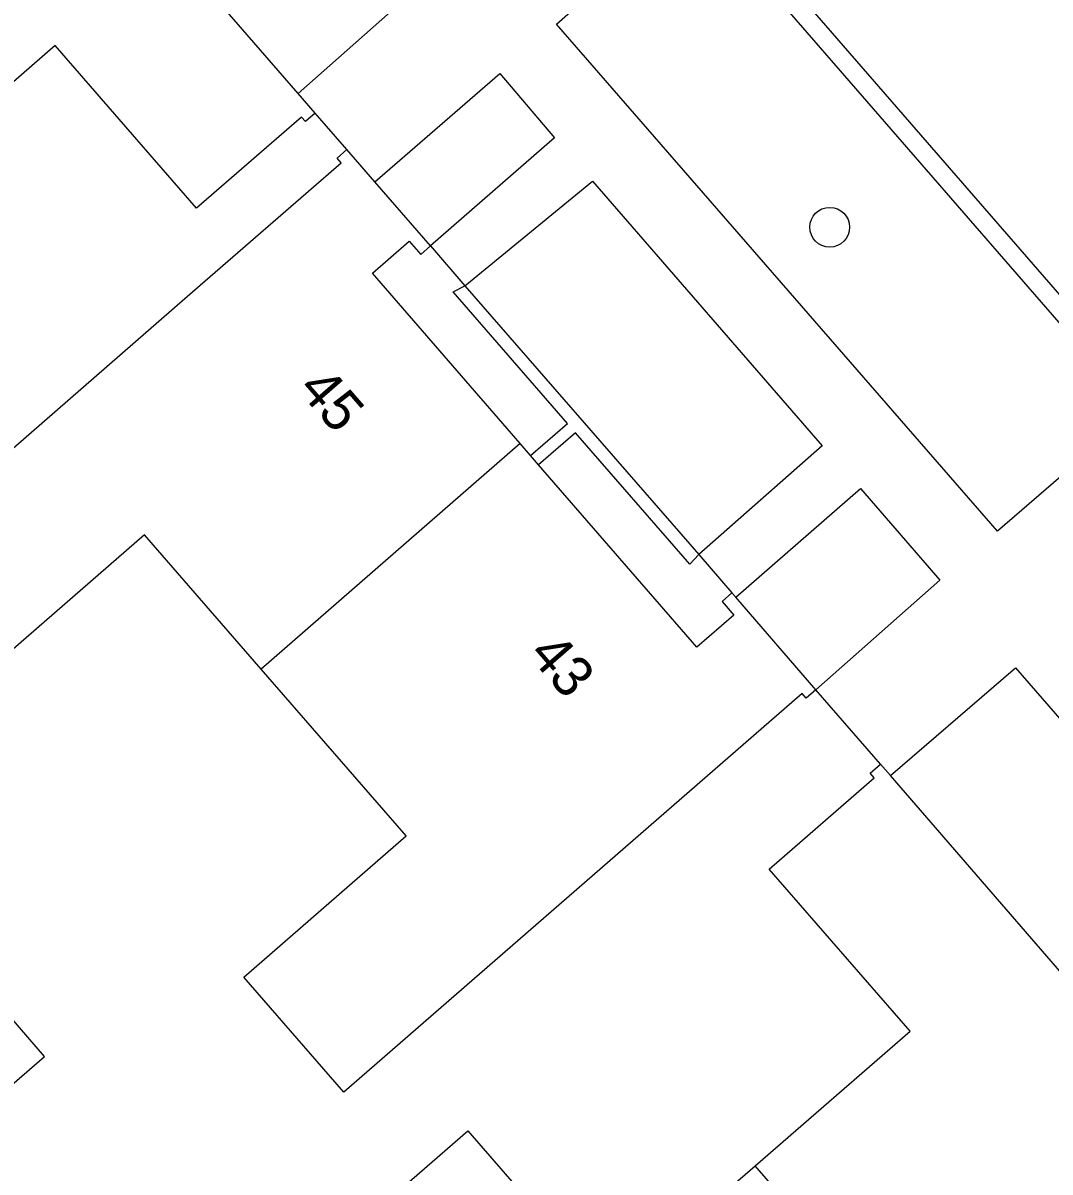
# Model space of a CAD drawing. Extents: x 155888 to 156864, y 383882 to 384671.
# Drawn here: x 156543.89 to 156569.13, y 384196.08 to 384224.32 of the extents above; entities that cross this region are included whole.
import ezdxf

# ---------------------------------------------------------------- set-up
doc = ezdxf.new("R2010")
doc.units = 0
for name, color, linetype in [('IMGEO_Boom', 7, 'Continuous'), ('IMGEO_Muur', 7, 'Continuous'), ('IMGEO_Pand', 7, 'Continuous'), ('IMGEO_Pand_nummerreeks', 7, 'Continuous'), ('IMGEO_Rijbaan_lokaal_gesloten', 7, 'Continuous'), ('IMGEO_Voetpad_open', 7, 'Continuous')]:
    doc.layers.add(name, color=color, linetype=linetype)

msp = doc.modelspace()

# ---------------------------------------------------------------- linework, layer by layer
at = {"layer": 'IMGEO_Boom'}
msp.add_circle((156563.717, 384219.298), 0.489, dxfattribs=at)
at = {"layer": 'IMGEO_Muur'}
for points in [[(156556.365, 384213.69), (156557.271, 384214.477), (156554.465, 384217.708), (156554.75, 384217.861)], [(156554.75, 384217.861), (156560.5, 384211.26)], [(156560.5, 384211.26), (156560.275, 384211.016), (156557.469, 384214.247), (156556.563, 384213.461)]]:
    msp.add_lwpolyline(points, dxfattribs=at)
at = {"layer": 'IMGEO_Pand'}
for points in [[(156550.654, 384222.583), (156544.493, 384229.68), (156544.577, 384229.751), (156544.012, 384230.409), (156543.926, 384230.326), (156540.977, 384233.732)], [(156551.072, 384222.102), (156550.831, 384221.892), (156550.732, 384222.006), (156548.151, 384219.765), (156544.678, 384223.764), (156540.909, 384220.491)], [(156551.072, 384222.102), (156550.654, 384222.583)], [(156549.746, 384208.44), (156546.876, 384211.742), (156542.885, 384208.273), (156540.44, 384211.086), (156547.935, 384217.602), (156551.708, 384220.882), (156551.61, 384220.995), (156551.851, 384221.205)], [(156552.54, 384220.411), (156551.851, 384221.205)], [(156553.906, 384218.839), (156552.54, 384220.411)], [(156556.107, 384213.987), (156552.476, 384218.166), (156553.382, 384218.954), (156553.664, 384218.629), (156553.906, 384218.839)], [(156556.107, 384213.987), (156549.746, 384208.44)], [(156556.365, 384213.69), (156556.107, 384213.987)], [(156556.563, 384213.461), (156556.365, 384213.69)], [(156561.314, 384210.312), (156561.072, 384210.102), (156561.361, 384209.77), (156560.455, 384208.982), (156556.563, 384213.461)], [(156561.406, 384210.206), (156561.314, 384210.312)], [(156563.379, 384207.936), (156561.406, 384210.206)], [(156563.379, 384207.936), (156563.138, 384207.726), (156563.039, 384207.839), (156559.267, 384204.558), (156551.776, 384198.046), (156549.318, 384200.873), (156553.308, 384204.342), (156549.746, 384208.44)], [(156561.882, 384196.238), (156565.691, 384199.545), (156562.232, 384203.528), (156564.812, 384205.768), (156564.714, 384205.881), (156564.969, 384206.103)], [(156565.208, 384205.827), (156564.969, 384206.103)], [(156575.059, 384194.49), (156572.112, 384197.892), (156572.194, 384197.965), (156571.619, 384198.615), (156571.527, 384198.529), (156565.208, 384205.827)], [(156540.674, 384199.738), (156542.678, 384197.421), (156544.413, 384198.922), (156542.409, 384201.239), (156540.674, 384199.738)], [(156552.005, 384194.647), (156554.825, 384197.096), (156558.284, 384193.113), (156561.882, 384196.238)], [(156567.425, 384189.856), (156561.882, 384196.238)]]:
    msp.add_lwpolyline(points, dxfattribs=at)
at = {"layer": 'IMGEO_Rijbaan_lokaal_gesloten'}
msp.add_lwpolyline([(156553.067, 384236.435), (156553.173, 384236.323), (156558.763, 384229.864), (156560.737, 384227.574), (156571.597, 384215.07), (156573.455, 384212.939), (156580.065, 384205.304)], dxfattribs=at)
at = {"layer": 'IMGEO_Voetpad_open'}
for points in [[(156544.066, 384236.402), (156553.701, 384225.286), (156550.654, 384222.583)], [(156571.25, 384214.768), (156567.839, 384211.828), (156557, 384224.286), (156560.389, 384227.273)], [(156560.389, 384227.273), (156571.25, 384214.768)], [(156552.54, 384220.411), (156555.608, 384223.079), (156556.954, 384221.495), (156553.906, 384218.839)], [(156551.851, 384221.205), (156551.072, 384222.102)], [(156554.75, 384217.861), (156557.889, 384220.434), (156563.532, 384213.929), (156560.5, 384211.26)], [(156553.906, 384218.839), (156554.75, 384217.861)], [(156561.406, 384210.206), (156564.47, 384212.88), (156566.424, 384210.624), (156563.379, 384207.936)], [(156560.5, 384211.26), (156561.314, 384210.312)], [(156565.208, 384205.827), (156568.286, 384208.47), (156578.123, 384197.159)], [(156564.969, 384206.103), (156563.379, 384207.936)]]:
    msp.add_lwpolyline(points, dxfattribs=at)

# ---------------------------------------------------------------- texts
at = {"layer": 'IMGEO_Pand_nummerreeks'}
for s, p in [('45', (156550.617, 384215.306)), ('43', (156556.283, 384208.785))]:
    msp.add_text(s, height=1, rotation=310.9839, dxfattribs=at).set_placement(p)

doc.saveas('drawing.dxf')
